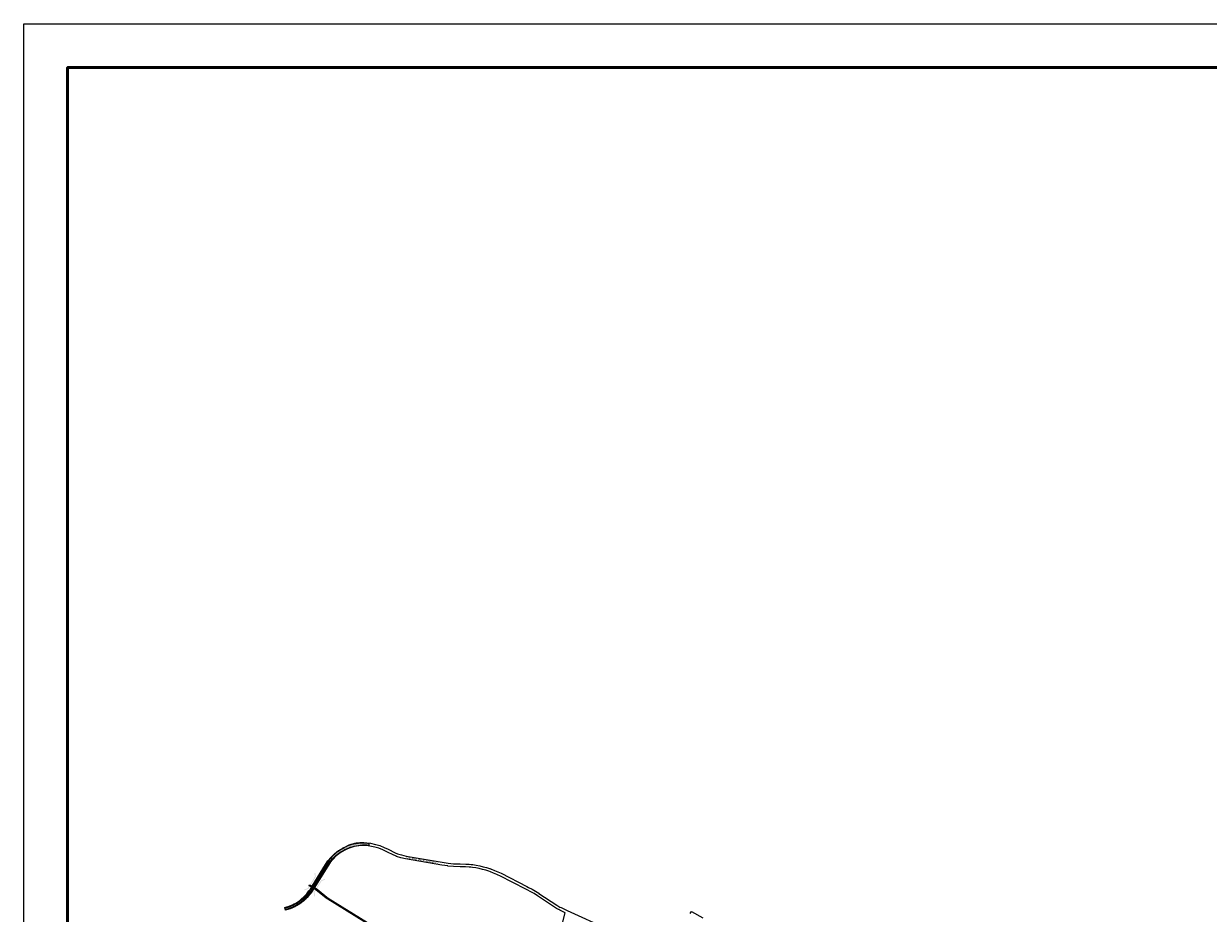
# Paper-space layout 'Layout1' of a CAD drawing. Header units: metres. Extents: x 123097 to 144122, y 392739 to 407589.
# Tile 422 of 510: x 123097 to 129839, y 402524 to 407589. Entities that reach past the tile are written whole.
import ezdxf
from ezdxf.enums import TextEntityAlignment as Align

# ---------------------------------------------------------------- set-up
doc = ezdxf.new("R2010")
doc.units = ezdxf.units.M
doc.header["$MEASUREMENT"] = 0
for name, color, linetype, lineweight in [('Ak-rand-kaderrand', 7, 'Continuous', 0), ('gs-anno-wegen algemeen tekst', 7, 'Continuous', 0), ('gs-knt-fietspaden', 7, 'Continuous', 0), ('gs-knt-hoofdweg', 7, 'Continuous', 0), ('gs-knt-wegen algemeen', 7, 'Continuous', 0), ('gs-symb-viaduct', 7, 'Continuous', 0), ('gs-vlk-plantopografie wegen algemeen', 7, 'Continuous', 0), ('ir-ARC-asfalt-hoofdwegen-te inspecteren', 5, 'Continuous', 0)]:
    doc.layers.add(name, color=color, linetype=linetype, lineweight=lineweight)
doc.styles.add('Style-Arial', font='arial.ttf')

# ---------------------------------------------------------------- blocks, each defined once
blk = doc.blocks.new('gg0-viaduct_6')
at = {"layer": 'gs-symb-viaduct', "linetype": 'Continuous'}
blk.add_hatch(color=7, dxfattribs=at).paths.add_polyline_path([(-55.8, -16.9), (-58, -14), (-40, 0), (40, 0), (58, -14), (55.8, -16.9), (38.7, -3.7), (-38.7, -3.7)])
blk = doc.blocks.new('ak1-Kaderrand A1 l')
at = {"layer": 'Ak-rand-kaderrand', "flags": 128}
blk.add_lwpolyline([(0, 0), (-0.841, 0), (-0.841, 0.594), (0, 0.594)], close=True, dxfattribs=at)
at = {"layer": 'Ak-rand-kaderrand', "lineweight": 53, "flags": 128}
blk.add_lwpolyline([(-0.01, 0.01), (-0.831, 0.01), (-0.831, 0.584), (-0.01, 0.584)], close=True, dxfattribs=at)

psp = doc.layouts.get("Layout1")

# ---------------------------------------------------------------- hatches: boundary and pattern name
at = {"layer": 'ir-ARC-asfalt-hoofdwegen-te inspecteren', "linetype": 'Continuous', "lineweight": 13}
for points in [[(124829.726, 402818.619), (124812.06, 402791.61), (124800.32, 402771.26), (124776.98, 402732.98), (124775.99, 402733.07), (124774.862, 402731.245), (124773.27, 402728.669), (124781.469, 402723.553), (124786.57, 402731.65), (124785.29, 402732.66), (124819.36, 402787.29), (124836.98, 402812.57), (124844.879, 402822.711), (124853.289, 402832.433), (124862.188, 402841.709), (124871.553, 402850.515), (124881.358, 402858.827), (124891.578, 402866.624), (124902.186, 402873.884), (124913.153, 402880.589), (124924.451, 402886.721), (124934.33, 402891.48), (124943.73, 402895.459), (124944.82, 402895.91), (124955.548, 402899.948), (124966.454, 402903.476), (124977.515, 402906.486), (124988.705, 402908.97), (125000, 402910.925), (125012.624, 402912.467), (125025.311, 402913.347), (125038.027, 402913.563), (125050.737, 402913.113), (125063.406, 402911.999), (125063.446, 402912.401), (125063.745, 402915.415), (125063.761, 402915.577), (125063.778, 402915.747), (125064.096, 402918.949), (125064.136, 402919.351), (125054.923, 402921.159), (125052.96, 402921.63), (125046.468, 402923.254), (125039.859, 402924.303), (125033.184, 402924.77), (125031.17, 402924.88), (125020.771, 402925.134), (125010.372, 402924.865), (125000, 402924.075), (124989.544, 402922.742), (124979.17, 402920.877), (124968.905, 402918.486), (124958.774, 402915.576), (124954.937, 402914.325), (124953.5, 402913.84), (124950.505, 402913.01), (124947.405, 402912.777), (124922.148, 402898.383), (124920.386, 402896.601), (124918.38, 402895.099), (124916.174, 402893.911), (124914.97, 402893.31), (124912.04, 402891.79), (124901.056, 402885.607), (124890.425, 402878.834), (124880.179, 402871.494), (124870.347, 402863.606), (124867.85, 402861.46), (124859.372, 402853.691), (124851.3, 402845.501), (124843.655, 402836.91), (124836.458, 402827.942)], [(124734.123, 402665.631), (124741.921, 402660.772), (124745.055, 402665.746), (124747.256, 402669.242), (124748.341, 402670.964), (124750.754, 402674.794), (124752.55, 402677.645), (124752.842, 402678.108), (124770.58, 402706.266), (124770.912, 402706.793), (124772.662, 402709.571), (124778.152, 402718.287), (124781.469, 402723.553), (124773.27, 402728.669), (124770.093, 402723.528), (124762.855, 402711.819), (124762.528, 402711.288), (124762.43, 402711.13), (124762.53, 402711.05), (124761.45, 402709.3), (124761.32, 402709.36), (124753.73, 402697.14), (124753.84, 402697.06), (124752.76, 402695.32), (124752.62, 402695.38), (124746.12, 402684.9), (124746.23, 402684.8), (124745.14, 402683.06), (124745.02, 402683.11), (124744.955, 402683.006), (124744.676, 402682.557), (124740.458, 402675.792), (124739.37, 402674.047), (124737.243, 402670.636)], [(124755.941, 402675.53), (124756.234, 402676.002), (124773.789, 402704.265), (124774.117, 402704.793), (124775.857, 402707.594), (124781.248, 402716.273), (124784.568, 402721.619), (124781.469, 402723.553), (124778.152, 402718.287), (124772.662, 402709.571), (124770.912, 402706.793), (124770.58, 402706.266), (124752.842, 402678.108), (124752.55, 402677.645), (124750.754, 402674.794), (124748.341, 402670.964), (124747.256, 402669.242), (124745.055, 402665.746), (124741.921, 402660.772), (124745.42, 402658.591), (124748.518, 402663.578), (124750.684, 402667.066), (124751.785, 402668.839), (124752.798, 402670.469)], [(124789.662, 402729.681), (124786.57, 402731.65), (124781.469, 402723.553), (124784.568, 402721.619), (124786.19, 402724.23)], [(124735.01, 402649.39), (124738.069, 402647.344), (124742.83, 402654.46), (124743.78, 402656.05), (124745.42, 402658.591), (124741.921, 402660.772), (124737.24, 402653.341), (124735.32, 402650.27)]]:
    psp.add_hatch(color=5, dxfattribs=at).paths.add_polyline_path(points, flags=0)
at = {"layer": 'ir-ARC-asfalt-hoofdwegen-te inspecteren', "linetype": 'Continuous', "lineweight": 13, "extrusion": (0, 0, -1)}
psp.add_hatch(color=5, dxfattribs=at).paths.add_polyline_path([(-124629.4, 402569.24), (-124626.378, 402567.815), (-124615.513, 402563.186), (-124604.444, 402559.069), (-124593.194, 402555.473), (-124581.789, 402552.407), (-124587.227, 402546.429), (-124598.098, 402549.489), (-124608.825, 402553.02), (-124619.388, 402557.014), (-124629.767, 402561.465), (-124632.96, 402562.97), (-124644.691, 402568.975), (-124656.096, 402575.58), (-124667.143, 402582.767), (-124677.802, 402590.517), (-124688.046, 402598.809), (-124697.846, 402607.62), (-124707.176, 402616.928), (-124716.012, 402626.706), (-124724.329, 402636.93), (-124732.105, 402647.57), (-124736.51, 402653.92), (-124737.24, 402653.341), (-124741.921, 402660.772), (-124734.123, 402665.631), (-124732.52, 402663.06), (-124731.57, 402661.32), (-124731.72, 402660.3), (-124727.243, 402653.031), (-124720.258, 402643.267), (-124712.793, 402633.865), (-124704.866, 402624.848), (-124696.498, 402616.24), (-124687.71, 402608.061), (-124685.19, 402605.862), (-124674.846, 402597.367), (-124664.063, 402589.436), (-124652.873, 402582.091), (-124641.308, 402575.353)], flags=0)

# ---------------------------------------------------------------- linework, layer by layer
at = {"layer": 'gs-knt-fietspaden', "color": 7, "linetype": 'Continuous', "flags": 128}
psp.add_lwpolyline([(124734.917, 402673.641), (124732.567, 402675.009), (124721.325, 402680.546, -0.36817056), (124721.322, 402680.558), (124724.415, 402686.839, -0.37445412), (124724.427, 402686.843), (124735.779, 402681.253)], format="xyb", dxfattribs=at)
for points in [[(124735.995, 402681.137), (124738.607, 402679.616)], [(126088.526, 401823.196), (124827.2, 402604.632), (124827.179, 402604.646), (124818.99, 402609.801), (124818.875, 402609.877), (124818.836, 402609.904), (124818.818, 402609.916), (124818.763, 402609.957), (124818.654, 402610.041), (124762.555, 402655.378), (124753.675, 402662.098), (124748.604, 402665.316)], [(124752.293, 402671.289), (124757.559, 402667.947), (124757.679, 402667.868), (124757.796, 402667.783), (124766.836, 402660.942), (124766.924, 402660.873), (124822.905, 402615.631), (124830.908, 402610.593), (126093.436, 401828.412), (126098.09, 401825.529), (126102.746, 401822.646), (126522.063, 401562.964), (126561.272, 401538.683)]]:
    psp.add_lwpolyline(points, dxfattribs=at)
at = {"layer": 'gs-knt-hoofdweg', "color": 7, "linetype": 'Continuous', "flags": 128}
for points in [[(124738.607, 402679.616), (124814.027, 402801.789), (124814.152, 402801.985), (124814.283, 402802.177), (124828.329, 402822.224), (124828.522, 402822.488), (124828.726, 402822.743), (124844.362, 402841.578), (124844.603, 402841.855), (124844.857, 402842.121), (124865.396, 402862.689), (124865.658, 402862.939), (124865.931, 402863.178), (124866.214, 402863.404), (124889.119, 402880.831), (124889.344, 402880.996), (124889.576, 402881.154), (124889.812, 402881.303), (124913.817, 402895.877), (124914.044, 402896.01), (124914.275, 402896.135), (124914.511, 402896.253), (124937.454, 402907.254), (124937.718, 402907.374), (124937.987, 402907.486), (124938.259, 402907.587), (124960.978, 402915.579), (124961.271, 402915.676), (124961.567, 402915.761), (124974.843, 402919.311), (124975.168, 402919.391), (124975.497, 402919.457), (125002.545, 402924.311), (125002.823, 402924.356), (125003.102, 402924.391), (125003.382, 402924.416), (125023.947, 402925.903), (125024.315, 402925.921), (125024.683, 402925.922), (125049.762, 402925.426), (125050.058, 402925.415), (125050.352, 402925.393), (125050.646, 402925.36), (125070.156, 402922.8), (125070.447, 402922.756), (125070.737, 402922.702), (125100.008, 402916.647), (125100.374, 402916.562), (125100.735, 402916.46)], [(126178.814, 402527.785), (126148.493, 402541.84), (126148.243, 402541.96), (126141.955, 402545.144), (126141.655, 402545.304), (126129.363, 402552.198), (126129.07, 402552.371), (126123.076, 402556.077), (126122.837, 402556.23), (126020.729, 402624.474), (126001.942, 402636.197), (125982.763, 402647.233), (125963.168, 402657.595), (125954.059, 402662.114), (125953.968, 402662.16), (125806.595, 402737.596), (125797.901, 402741.833), (125789.161, 402745.873), (125771.33, 402753.464), (125753.207, 402760.324), (125744.115, 402763.452), (125727.103, 402768.854), (125717.748, 402771.575), (125708.362, 402774.101), (125689.329, 402778.61), (125670.169, 402782.34), (125650.834, 402785.302), (125641.186, 402786.482), (125631.516, 402787.468), (125612.046, 402788.86), (125581.632, 402789.502), (125581.589, 402789.503), (125543.118, 402790.523), (125542.853, 402790.534), (125542.589, 402790.554), (125511.39, 402793.454), (125511.15, 402793.48), (125510.91, 402793.514), (125477.178, 402798.715), (125477.064, 402798.733), (125270.548, 402833.636), (125270.195, 402833.704), (125269.846, 402833.787), (125243.477, 402840.72), (125243.287, 402840.773), (125243.098, 402840.83), (125218.783, 402848.523), (125218.427, 402848.645), (125218.078, 402848.783), (125204.179, 402854.663), (125203.933, 402854.772), (125203.69, 402854.89), (125164.148, 402874.853), (125141.719, 402884.671), (125118.205, 402894.341), (125096.394, 402901.035), (125067.78, 402906.954), (125049.002, 402909.418), (125024.735, 402909.898), (125004.959, 402908.468), (124978.657, 402903.748), (124966.003, 402900.365), (124943.987, 402892.62), (124921.793, 402881.978), (124898.485, 402867.827), (124876.347, 402850.984), (124856.453, 402831.061), (124841.261, 402812.762), (124827.537, 402793.175), (124752.293, 402671.289)], [(125100.735, 402916.46), (125123.259, 402909.547), (125123.606, 402909.432), (125123.611, 402909.431), (125123.614, 402909.429), (125123.955, 402909.298), (125147.896, 402899.453), (125148.061, 402899.383), (125170.774, 402889.441), (125170.974, 402889.35), (125171.172, 402889.253), (125210.669, 402869.312), (125223.974, 402863.683), (125247.742, 402856.164), (125273.572, 402849.372), (125479.677, 402814.539), (125513.113, 402809.383), (125543.807, 402806.53), (125581.992, 402805.518), (125612.585, 402804.872), (125612.786, 402804.865), (125612.987, 402804.854), (125632.779, 402803.439), (125633.02, 402803.418), (125642.891, 402802.412), (125643.052, 402802.394), (125652.9, 402801.189), (125653.14, 402801.156), (125672.754, 402798.151), (125673.072, 402798.095), (125692.549, 402794.303), (125692.864, 402794.235), (125712.172, 402789.661), (125712.407, 402789.602), (125721.988, 402787.024), (125722.144, 402786.98), (125731.671, 402784.209), (125731.858, 402784.152), (125749.054, 402778.691), (125749.235, 402778.631), (125758.533, 402775.433), (125758.764, 402775.35), (125777.154, 402768.389), (125777.456, 402768.268), (125795.549, 402760.565), (125795.772, 402760.466), (125804.697, 402756.34), (125804.845, 402756.27), (125813.684, 402751.963), (125813.825, 402751.892), (125961.223, 402676.443), (125970.381, 402671.901), (125970.566, 402671.806), (125990.379, 402661.328), (125990.629, 402661.19), (126010.056, 402650.011), (126010.301, 402649.864), (126029.316, 402637.999), (126029.527, 402637.863), (126131.621, 402569.628), (126137.349, 402566.087), (126149.343, 402559.36), (126155.355, 402556.316), (126190.117, 402540.204), (126422.613, 402433.02)]]:
    psp.add_lwpolyline(points, dxfattribs=at)
psp.add_lwpolyline([(124748.604, 402665.316), (124740.164, 402651.657), (124739.974, 402651.363), (124733.727, 402642.176), (124733.559, 402641.938), (124729.373, 402636.241), (124729.167, 402635.972), (124720.324, 402624.945), (124720.179, 402624.771), (124720.03, 402624.6), (124710.576, 402614.091), (124710.422, 402613.925), (124710.264, 402613.763), (124700.232, 402603.806), (124700.068, 402603.648), (124699.901, 402603.496), (124689.321, 402594.122), (124689.149, 402593.974), (124688.973, 402593.831), (124677.88, 402585.071), (124677.7, 402584.933), (124677.517, 402584.8), (124665.946, 402576.681), (124665.759, 402576.554), (124665.568, 402576.432), (124653.557, 402568.98), (124653.362, 402568.863), (124653.165, 402568.751), (124640.751, 402561.991), (124640.449, 402561.835), (124634.104, 402558.721), (124633.899, 402558.624), (124627.468, 402555.691), (124627.156, 402555.557), (124614.059, 402550.242), (124613.848, 402550.16), (124613.634, 402550.083), (124600.256, 402545.517), (124599.932, 402545.414), (124593.152, 402543.417), (124592.825, 402543.328), (124586.31, 402541.706, -0.45915351), (124586.298, 402541.713), (124582.432, 402557.241, -0.36800778), (124582.439, 402557.252), (124588.789, 402558.833), (124595.243, 402560.734), (124608.245, 402565.171), (124620.975, 402570.337), (124627.148, 402573.153), (124633.239, 402576.142), (124645.304, 402582.712), (124656.93, 402589.925), (124668.13, 402597.784), (124678.867, 402606.263), (124689.107, 402615.336), (124698.818, 402624.973), (124707.968, 402635.145), (124716.563, 402645.862), (124720.561, 402651.305), (124726.628, 402660.226), (124734.917, 402673.641)], format="xyb", dxfattribs=at)
at = {"layer": 'gs-knt-wegen algemeen', "color": 7, "linetype": 'Continuous', "flags": 128}
psp.add_lwpolyline([(126160.552, 402452.227), (126178.814, 402527.785)], dxfattribs=at)
psp.add_lwpolyline([(126890.666, 402523.05), (126896.913, 402534.452, -0.37650602), (126896.925, 402534.455), (126961.631, 402499.003)], format="xyb", dxfattribs=at)
at = {"layer": 'gs-vlk-plantopografie wegen algemeen', "color": 7, "linetype": 'Continuous', "flags": 128}
psp.add_lwpolyline([(124734.917, 402673.641), (124732.567, 402675.009), (124721.325, 402680.546, -0.36817056), (124721.322, 402680.558), (124724.415, 402686.839, -0.37445412), (124724.427, 402686.843), (124735.779, 402681.253)], format="xyb", dxfattribs=at)
for points in [[(124735.779, 402681.253), (124735.995, 402681.137)], [(124735.779, 402681.253), (124735.888, 402681.197), (124735.995, 402681.137)], [(124735.995, 402681.137), (124738.607, 402679.616)], [(126088.526, 401823.196), (124827.2, 402604.632), (124827.179, 402604.646), (124818.99, 402609.801), (124818.875, 402609.877), (124818.836, 402609.904), (124818.818, 402609.916), (124818.763, 402609.957), (124818.654, 402610.041), (124762.555, 402655.378), (124753.675, 402662.098), (124748.604, 402665.316)], [(124752.293, 402671.289), (124757.559, 402667.947), (124757.679, 402667.868), (124757.796, 402667.783), (124766.836, 402660.942), (124766.924, 402660.873), (124822.905, 402615.631), (124830.908, 402610.593), (126093.436, 401828.412), (126098.09, 401825.529), (126102.746, 401822.646), (126522.063, 401562.964), (126561.272, 401538.683)]]:
    psp.add_lwpolyline(points, dxfattribs=at)
at = {"layer": 'ir-ARC-asfalt-hoofdwegen-te inspecteren', "color": 5, "linetype": 'Continuous', "lineweight": 13}
for points in [[(124829.726, 402818.619), (124812.06, 402791.61), (124800.32, 402771.26), (124776.98, 402732.98), (124775.99, 402733.07), (124774.862, 402731.245), (124773.27, 402728.669), (124781.469, 402723.553), (124786.57, 402731.65), (124785.29, 402732.66), (124819.36, 402787.29), (124836.98, 402812.57), (124844.879, 402822.711), (124853.289, 402832.433), (124862.188, 402841.709), (124871.553, 402850.515), (124881.358, 402858.827), (124891.578, 402866.624), (124902.186, 402873.884), (124913.153, 402880.589), (124924.451, 402886.721), (124934.33, 402891.48), (124943.73, 402895.459), (124944.82, 402895.91), (124955.548, 402899.948), (124966.454, 402903.476), (124977.515, 402906.486), (124988.705, 402908.97), (125000, 402910.925), (125012.624, 402912.467), (125025.311, 402913.347), (125038.027, 402913.563), (125050.737, 402913.113), (125063.406, 402911.999), (125063.446, 402912.401), (125063.745, 402915.415), (125063.761, 402915.577), (125063.778, 402915.747), (125064.096, 402918.949), (125064.136, 402919.351), (125054.923, 402921.159), (125052.96, 402921.63), (125046.468, 402923.254), (125039.859, 402924.303), (125033.184, 402924.77), (125031.17, 402924.88), (125020.771, 402925.134), (125010.372, 402924.865), (125000, 402924.075), (124989.544, 402922.742), (124979.17, 402920.877), (124968.905, 402918.486), (124958.774, 402915.576), (124954.937, 402914.325), (124953.5, 402913.84), (124950.505, 402913.01), (124947.405, 402912.777), (124922.148, 402898.383), (124920.386, 402896.601), (124918.38, 402895.099), (124916.174, 402893.911), (124914.97, 402893.31), (124912.04, 402891.79), (124901.056, 402885.607), (124890.425, 402878.834), (124880.179, 402871.494), (124870.347, 402863.606), (124867.85, 402861.46), (124859.372, 402853.691), (124851.3, 402845.501), (124843.655, 402836.91), (124836.458, 402827.942)], [(124734.123, 402665.631), (124741.921, 402660.772), (124745.055, 402665.746), (124747.256, 402669.242), (124748.341, 402670.964), (124750.754, 402674.794), (124752.55, 402677.645), (124752.842, 402678.108), (124770.58, 402706.266), (124770.912, 402706.793), (124772.662, 402709.571), (124778.152, 402718.287), (124781.469, 402723.553), (124773.27, 402728.669), (124770.093, 402723.528), (124762.855, 402711.819), (124762.528, 402711.288), (124762.43, 402711.13), (124762.53, 402711.05), (124761.45, 402709.3), (124761.32, 402709.36), (124753.73, 402697.14), (124753.84, 402697.06), (124752.76, 402695.32), (124752.62, 402695.38), (124746.12, 402684.9), (124746.23, 402684.8), (124745.14, 402683.06), (124745.02, 402683.11), (124744.955, 402683.006), (124744.676, 402682.557), (124740.458, 402675.792), (124739.37, 402674.047), (124737.243, 402670.636)], [(124755.941, 402675.53), (124756.234, 402676.002), (124773.789, 402704.265), (124774.117, 402704.793), (124775.857, 402707.594), (124781.248, 402716.273), (124784.568, 402721.619), (124781.469, 402723.553), (124778.152, 402718.287), (124772.662, 402709.571), (124770.912, 402706.793), (124770.58, 402706.266), (124752.842, 402678.108), (124752.55, 402677.645), (124750.754, 402674.794), (124748.341, 402670.964), (124747.256, 402669.242), (124745.055, 402665.746), (124741.921, 402660.772), (124745.42, 402658.591), (124748.518, 402663.578), (124750.684, 402667.066), (124751.785, 402668.839), (124752.798, 402670.469)], [(124789.662, 402729.681), (124786.57, 402731.65), (124781.469, 402723.553), (124784.568, 402721.619), (124786.19, 402724.23)], [(124629.4, 402569.24), (124626.378, 402567.815), (124615.513, 402563.186), (124604.444, 402559.069), (124593.194, 402555.473), (124581.789, 402552.407), (124587.227, 402546.429), (124598.098, 402549.489), (124608.825, 402553.02), (124619.388, 402557.014), (124629.767, 402561.465), (124632.96, 402562.97), (124644.691, 402568.975), (124656.096, 402575.58), (124667.143, 402582.767), (124677.802, 402590.517), (124688.046, 402598.809), (124697.846, 402607.62), (124707.176, 402616.928), (124716.012, 402626.706), (124724.329, 402636.93), (124732.105, 402647.57), (124736.51, 402653.92), (124737.24, 402653.341), (124741.921, 402660.772), (124734.123, 402665.631), (124732.52, 402663.06), (124731.57, 402661.32), (124731.72, 402660.3), (124727.243, 402653.031), (124720.258, 402643.267), (124712.793, 402633.865), (124704.866, 402624.848), (124696.498, 402616.24), (124687.71, 402608.061), (124685.19, 402605.862), (124674.846, 402597.367), (124664.063, 402589.436), (124652.873, 402582.091), (124641.308, 402575.353)], [(124735.01, 402649.39), (124738.069, 402647.344), (124742.83, 402654.46), (124743.78, 402656.05), (124745.42, 402658.591), (124741.921, 402660.772), (124737.24, 402653.341), (124735.32, 402650.27)]]:
    psp.add_lwpolyline(points, close=True, dxfattribs=at)

# ---------------------------------------------------------------- block references
at = {"layer": 'Ak-rand-kaderrand', "xscale": 25000, "yscale": 25000, "zscale": 25000}
psp.add_blockref('ak1-Kaderrand A1 l', (144122.195, 392739.269), dxfattribs=at)
at = {"layer": 'gs-symb-viaduct', "color": 7, "linetype": 'Continuous'}
for p, rotation in [((124737.656, 402697.515), 238.28868260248), ((124768.85, 402677.494), 58.28868260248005)]:
    psp.add_blockref('gg0-viaduct_6', p, dxfattribs=dict(at, rotation=rotation))

# ---------------------------------------------------------------- texts
at = {"layer": 'gs-anno-wegen algemeen tekst', "color": 7, "linetype": 'Continuous', "style": 'Style-Arial'}
psp.add_text('VIERBUNDERSWEG', height=13.6, rotation=350.4020466, dxfattribs=at).set_placement((125365.083, 402825.774), align=Align.MIDDLE_CENTER)
at = {"layer": 'gs-anno-wegen algemeen tekst', "color": 7, "style": 'Style-Arial'}
psp.add_text('VIERBUNDERSWEG', height=13.6, rotation=56.6365495, dxfattribs=at).set_placement((124773.177, 402720.188), align=Align.MIDDLE_CENTER)

doc.saveas('drawing.dxf')
